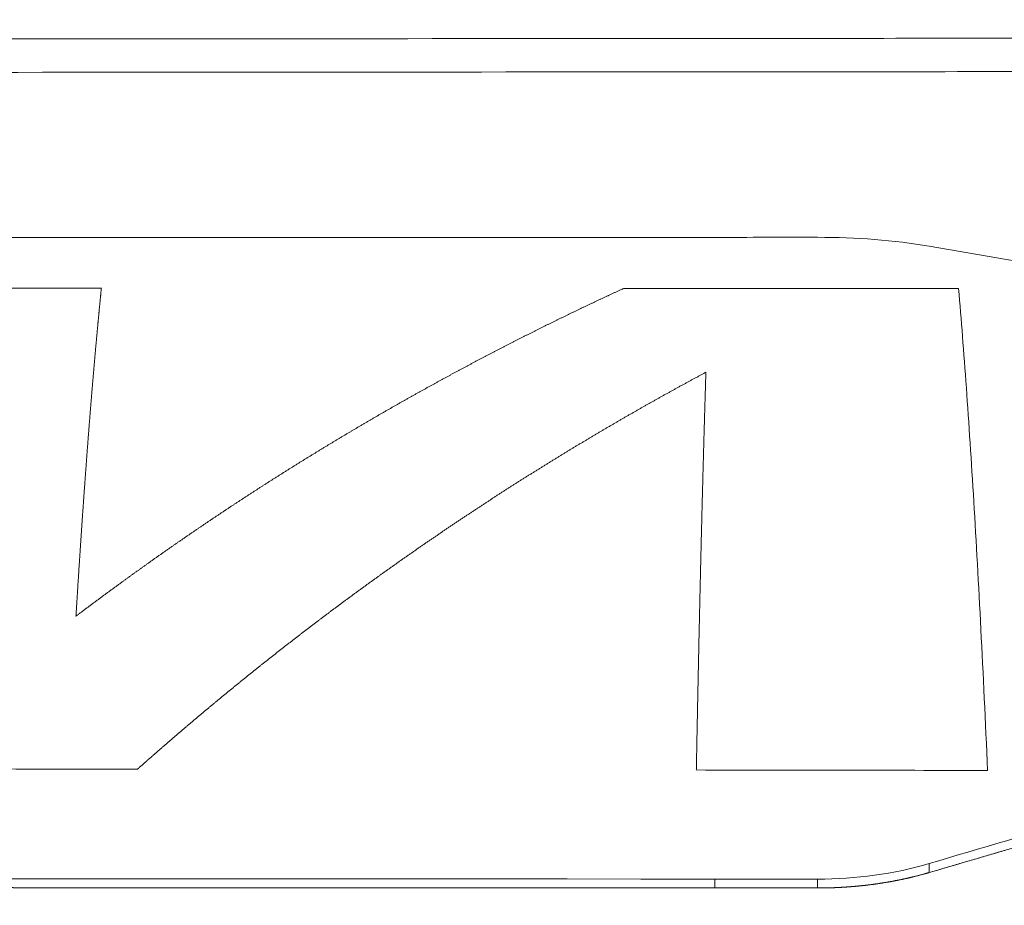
# Model space of a CAD drawing. Header units: millimetres. Extents: x 0 to 594, y 0 to 420.
# Tile 402 of 656: x 317.12 to 321.06, y 356.61 to 360.15. Entities that reach past the tile are written whole.
import ezdxf

# ---------------------------------------------------------------- set-up
doc = ezdxf.new("R2010")
doc.units = ezdxf.units.MM
doc.layers.add('1', color=7, linetype='Continuous', true_color=0xffffff)
doc.styles.add('Arial', font='txt')
doc.dimstyles.get("Standard").update_dxf_attribs({"dimtxt": 0.18, "dimasz": 0.18, "dimexe": 0.18, "dimexo": 0.0625, "dimgap": 0.09, "dimtad": 0, "dimtih": 1, "dimtoh": 1, "dimdec": 4, "dimzin": 0, "dimdsep": 46, "dimtxsty": 'Standard', "dimcen": 0.09, "dimadec": 0, "dimazin": 0, "dimtfac": 1, "dimtdec": 4, "dimtofl": 0, "dimtmove": 0, "dimatfit": 3, "dimfxl": 0, "dimtolj": 1, "dimtzin": 0, "dimarcsym": 0})

# ---------------------------------------------------------------- blocks, each defined once
blk = doc.blocks.new('_U4')
at = {"layer": '1', "color": 18, "lineweight": 18}
for p, q in [((316.437, 330.1429), (316.437, 373.8463)), ((338.7503, 348.6183), (338.7503, 373.8463)), ((316.437, 371.8463), (322.8701, 371.8463)), ((338.7503, 371.8463), (332.3172, 371.8463))]:
    blk.add_line(p, q, dxfattribs=at)
at = {"layer": '1', "color": 18}
for points in [[(316.437, 371.8463), (319.937, 372.7841), (319.937, 370.9084)], [(338.7503, 371.8463), (335.2503, 370.9084), (335.2503, 372.7841)]]:
    blk.add_solid(points, dxfattribs=at)
at = {"layer": '1', "color": 18, "linetype": 'Continuous', "lineweight": 13, "insert": (324.5556, 369.2105), "char_height": 3.5, "attachment_point": 7, "line_spacing_factor": 1.047437, "style": 'Arial'}
blk.add_mtext('\\fArial|b0|i0;\\W1.0000;0.4', dxfattribs=at)
blk = doc.blocks.new('_U5')
at = {"layer": '1', "color": 18, "lineweight": 18}
for p, q in [((170.9219, 289.963), (170.9219, 380.6252)), ((338.7503, 348.6183), (338.7503, 380.6252)), ((170.9219, 378.6252), (248.7529, 378.6252)), ((338.7503, 378.6252), (260.9193, 378.6252))]:
    blk.add_line(p, q, dxfattribs=at)
at = {"layer": '1', "color": 18}
for points in [[(170.9219, 378.6252), (174.4219, 379.563), (174.4219, 377.6874)], [(338.7503, 378.6252), (335.2503, 377.6874), (335.2503, 379.563)]]:
    blk.add_solid(points, dxfattribs=at)
at = {"layer": '1', "color": 18, "linetype": 'Continuous', "lineweight": 13, "insert": (250.4384, 375.9894), "char_height": 3.5, "attachment_point": 7, "line_spacing_factor": 1.047437, "style": 'Arial'}
blk.add_mtext('\\fArial|b0|i0;\\W1.0000;3.36', dxfattribs=at)
blk = doc.blocks.new('_U6')
at = {"layer": '1', "color": 18, "lineweight": 18}
for p, q in [((135.9242, 328.6865), (135.9242, 388.6144)), ((338.7503, 348.6183), (338.7503, 388.6144)), ((135.9242, 386.6144), (231.2541, 386.6144)), ((338.7503, 386.6144), (243.4204, 386.6144))]:
    blk.add_line(p, q, dxfattribs=at)
at = {"layer": '1', "color": 18}
for points in [[(135.9242, 386.6144), (139.4242, 387.5523), (139.4242, 385.6766)], [(338.7503, 386.6144), (335.2503, 385.6766), (335.2503, 387.5523)]]:
    blk.add_solid(points, dxfattribs=at)
at = {"layer": '1', "color": 18, "linetype": 'Continuous', "lineweight": 13, "insert": (232.9396, 383.9787), "char_height": 3.5, "attachment_point": 7, "line_spacing_factor": 1.047437, "style": 'Arial'}
blk.add_mtext('\\fArial|b0|i0;\\W1.0000;4.06', dxfattribs=at)

msp = doc.modelspace()

# ---------------------------------------------------------------- linework, layer by layer
at = {"layer": '1', "color": 155, "linetype": 'Continuous', "lineweight": 18}
for points, knots in [([(222.7594, 360.0145), (226.9248, 360.0216), (233.1722, 360.022), (241.5054, 360.0207), (247.7566, 360.0219), (254.0083, 360.0264), (262.344, 360.033), (276.9315, 360.0439), (293.6028, 360.0555), (308.1902, 360.0662), (315.4841, 360.0715), (319.1305, 360.0742), (321.2149, 360.0757), (322.2567, 360.0765), (329.5133, 360.0817)], [0, 0, 0, 0, 0.125, 0.1875, 0.25, 0.3125, 0.375, 0.5, 0.75, 0.875, 0.9375, 0.96875, 0.984375, 1, 1, 1, 1]), ([(222.7682, 359.8809), (226.9318, 359.888), (233.1762, 359.8883), (241.5076, 359.8871), (247.7584, 359.8883), (254.0102, 359.8928), (262.3459, 359.8994), (276.9333, 359.9103), (293.6047, 359.9218), (308.192, 359.9326), (315.4861, 359.9379), (319.1323, 359.9406), (321.217, 359.9421), (322.2585, 359.9429), (329.0967, 359.9478)], [0, 0, 0, 0, 0.125, 0.1875, 0.25, 0.3125, 0.375, 0.5, 0.75, 0.875, 0.9375, 0.96875, 0.984375, 1, 1, 1, 1]), ([(321.9984, 357.0949), (321.8956, 357.0654), (321.6898, 357.0064), (321.3809, 356.917), (321.0718, 356.8271), (320.8655, 356.7666), (320.7623, 356.7364)], [0, 0, 0, 0, 0.25, 0.5, 0.75, 1, 1, 1, 1]), ([(320.7623, 356.7364), (320.7466, 356.7319), (320.7151, 356.723), (320.6668, 356.7116), (320.6178, 356.7016), (320.5683, 356.6932), (320.5182, 356.6863), (320.4678, 356.6809), (320.417, 356.6771), (320.3661, 356.6748), (320.3321, 356.6745), (320.3151, 356.6744)], [0, 0, 0, 0, 0.111087, 0.222158, 0.333236, 0.444332, 0.55545, 0.666588, 0.777735, 0.888878, 1, 1, 1, 1]), ([(319.9031, 356.6745), (316.7502, 356.6758), (309.6562, 356.6788), (300.1974, 356.6826), (290.7387, 356.6865), (285.2211, 356.6889), (282.0682, 356.6902)], [0, 0, 0, 0, 0.25, 0.5625, 0.75, 1, 1, 1, 1])]:
    msp.add_open_spline(points, degree=3, knots=knots, dxfattribs=at)
for points in [[(282.068, 359.2698), (294.6796, 359.2726), (307.2913, 359.2757), (319.9029, 359.2787)], [(319.9029, 359.2787), (320.0402, 359.2787), (320.1775, 359.2788), (320.3149, 359.2788)], [(320.3149, 359.2788), (320.4683, 359.2788), (320.6219, 359.2672), (320.7621, 359.2434)], [(320.7621, 359.2434), (321.1745, 359.1735), (321.5865, 359.0992), (321.9982, 359.0207)], [(321.9985, 357.1323), (321.5871, 357.0141), (321.1751, 356.894), (320.7623, 356.7723)], [(320.7623, 356.7723), (320.6214, 356.7307), (320.4681, 356.7099), (320.3151, 356.71)], [(319.9032, 356.7102), (307.2915, 356.7155), (294.6799, 356.7206), (282.0682, 356.726)], [(320.3151, 356.71), (320.1778, 356.71), (320.0405, 356.7101), (319.9032, 356.7102)], [(320.3151, 356.6744), (320.1778, 356.6744), (320.0405, 356.6745), (319.9031, 356.6745)]]:
    msp.add_open_spline(points, degree=3, dxfattribs=at)
at = {"layer": '1', "color": 155, "linetype": 'Continuous', "lineweight": 13}
for points, degree in [([(316.0919, 359.0755), (316.5438, 359.0754), (316.9957, 359.0752), (317.4476, 359.0751)], 3), ([(319.5386, 359.0742), (319.9856, 359.074), (320.4326, 359.0737), (320.8796, 359.0735)], 3), ([(317.5921, 357.1499), (317.1597, 357.1506), (316.7274, 357.1512), (316.295, 357.1519)], 3), ([(320.9957, 357.1449), (320.607, 357.1455), (320.2183, 357.1461), (319.8296, 357.1467)], 3), ([(320.7623, 356.7723), (320.7623, 356.7364)], 1), ([(319.9032, 356.7102), (319.9031, 356.6745)], 1), ([(320.3151, 356.71), (320.3151, 356.6744)], 1), ([(319.9031, 356.6745), (320.0405, 356.6745), (320.1778, 356.6744), (320.3151, 356.6744)], 3)]:
    msp.add_open_spline(points, degree=degree, dxfattribs=at)
for points, knots in [([(317.4476, 359.0751), (317.4475, 359.0734), (317.4471, 359.0701), (317.4466, 359.0652), (317.4461, 359.0603), (317.4456, 359.0553), (317.4452, 359.0504), (317.4447, 359.0454), (317.4442, 359.0404), (317.4437, 359.0354), (317.4432, 359.0304), (317.4427, 359.0254), (317.4422, 359.0204), (317.4417, 359.0153), (317.4412, 359.0103), (317.4407, 359.0052), (317.4402, 359.0001), (317.4397, 358.9951), (317.4392, 358.99), (317.4387, 358.9849), (317.4382, 358.9798), (317.4377, 358.9746), (317.4373, 358.9695), (317.4368, 358.9644), (317.4363, 358.9592), (317.4358, 358.954), (317.4353, 358.9489), (317.4348, 358.9437), (317.4343, 358.9385), (317.4338, 358.9333), (317.4333, 358.928), (317.4328, 358.9228), (317.4323, 358.9176), (317.4319, 358.9123), (317.4314, 358.907), (317.4309, 358.9018), (317.4304, 358.8965), (317.4299, 358.8912), (317.4294, 358.8859), (317.4289, 358.8806), (317.4284, 358.8752), (317.4279, 358.8699), (317.4275, 358.8646), (317.427, 358.8592), (317.4265, 358.8538), (317.426, 358.8484), (317.4255, 358.8431), (317.425, 358.8376), (317.4245, 358.8322), (317.4241, 358.8268), (317.4236, 358.8214), (317.4231, 358.8159), (317.4226, 358.8105), (317.4221, 358.805), (317.4216, 358.7995), (317.4211, 358.794), (317.4207, 358.7886), (317.4202, 358.783), (317.4197, 358.7775), (317.4192, 358.772), (317.4187, 358.7665), (317.4182, 358.7609), (317.4178, 358.7553), (317.4173, 358.7498), (317.4168, 358.7442), (317.4163, 358.7386), (317.4158, 358.733), (317.4154, 358.7274), (317.4149, 358.7218), (317.4144, 358.7161), (317.4139, 358.7105), (317.4134, 358.7048), (317.413, 358.6992), (317.4125, 358.6935), (317.412, 358.6878), (317.4115, 358.6821), (317.411, 358.6764), (317.4106, 358.6707), (317.4101, 358.6649), (317.4096, 358.6592), (317.4091, 358.6534), (317.4087, 358.6477), (317.4082, 358.6419), (317.4077, 358.6361), (317.4072, 358.6303), (317.4067, 358.6245), (317.4063, 358.6187), (317.4058, 358.6129), (317.4053, 358.6071), (317.4048, 358.6012), (317.4044, 358.5954), (317.4039, 358.5895), (317.4034, 358.5836), (317.4029, 358.5777), (317.4025, 358.5718), (317.402, 358.5659), (317.4015, 358.56), (317.401, 358.5541), (317.4006, 358.5482), (317.4001, 358.5422), (317.3996, 358.5363), (317.3992, 358.5303), (317.3987, 358.5243), (317.3982, 358.5183), (317.3977, 358.5123), (317.3973, 358.5063), (317.3968, 358.5003), (317.3963, 358.4943), (317.3959, 358.4882), (317.3954, 358.4822), (317.3949, 358.4761), (317.3945, 358.47), (317.394, 358.464), (317.3935, 358.4579), (317.393, 358.4518), (317.3926, 358.4456), (317.3921, 358.4395), (317.3916, 358.4334), (317.3912, 358.4272), (317.3907, 358.4211), (317.3902, 358.4149), (317.3898, 358.4088), (317.3893, 358.4026), (317.3888, 358.3964), (317.3884, 358.3902), (317.3879, 358.384), (317.3874, 358.3777), (317.387, 358.3715), (317.3865, 358.3653), (317.3861, 358.359), (317.3856, 358.3527), (317.3851, 358.3465), (317.3847, 358.3402), (317.3842, 358.3339), (317.3837, 358.3276), (317.3833, 358.3213), (317.3828, 358.3149), (317.3823, 358.3086), (317.3819, 358.3022), (317.3814, 358.2959), (317.381, 358.2895), (317.3805, 358.2831), (317.38, 358.2768), (317.3796, 358.2704), (317.3791, 358.264), (317.3787, 358.2575), (317.3782, 358.2511), (317.3777, 358.2447), (317.3773, 358.2382), (317.3768, 358.2318), (317.3764, 358.2253), (317.3759, 358.2188), (317.3755, 358.2123), (317.375, 358.2058), (317.3745, 358.1993), (317.3741, 358.1928), (317.3736, 358.1863), (317.3732, 358.1798), (317.3727, 358.1732), (317.3723, 358.1667), (317.3718, 358.1601), (317.3714, 358.1535), (317.3709, 358.1469), (317.3704, 358.1403), (317.37, 358.1337), (317.3695, 358.1271), (317.3691, 358.1205), (317.3686, 358.1138), (317.3682, 358.1072), (317.3677, 358.1005), (317.3673, 358.0939), (317.3668, 358.0872), (317.3664, 358.0805), (317.3659, 358.0738), (317.3655, 358.0671), (317.365, 358.0604), (317.3646, 358.0537), (317.3641, 358.0469), (317.3637, 358.0402), (317.3632, 358.0334), (317.3628, 358.0267), (317.3623, 358.0199), (317.3619, 358.0131), (317.3614, 358.0063), (317.361, 357.9995), (317.3605, 357.9927), (317.3601, 357.9859), (317.3596, 357.979), (317.3592, 357.9722), (317.3587, 357.9653), (317.3583, 357.9585), (317.3578, 357.9516), (317.3574, 357.9447), (317.357, 357.9378), (317.3565, 357.9309), (317.3561, 357.924), (317.3556, 357.9171), (317.3552, 357.9102), (317.3547, 357.9032), (317.3543, 357.8963), (317.3538, 357.8893), (317.3534, 357.8823), (317.353, 357.8754), (317.3525, 357.8684), (317.3521, 357.8614), (317.3516, 357.8544), (317.3512, 357.8473), (317.3508, 357.8403), (317.3503, 357.8333), (317.3499, 357.8262), (317.3494, 357.8192), (317.349, 357.8121), (317.3486, 357.805), (317.3481, 357.7979), (317.3477, 357.7909), (317.3472, 357.7837), (317.3468, 357.7766), (317.3464, 357.7695), (317.3461, 357.7648), (317.3459, 357.7624)], [0, 0, 0, 0, 0.004608, 0.009217, 0.013825, 0.018433, 0.023042, 0.02765, 0.032258, 0.036867, 0.041475, 0.046083, 0.050692, 0.0553, 0.059908, 0.064517, 0.069125, 0.073733, 0.078342, 0.08295, 0.087558, 0.092167, 0.096775, 0.101383, 0.105992, 0.1106, 0.115209, 0.119817, 0.124425, 0.129034, 0.133642, 0.138251, 0.142859, 0.147467, 0.152076, 0.156684, 0.161292, 0.165901, 0.170509, 0.175118, 0.179726, 0.184334, 0.188943, 0.193551, 0.19816, 0.202768, 0.207376, 0.211985, 0.216593, 0.221202, 0.22581, 0.230418, 0.235027, 0.239635, 0.244244, 0.248852, 0.25346, 0.258069, 0.262677, 0.267286, 0.271894, 0.276502, 0.281111, 0.285719, 0.290327, 0.294936, 0.299544, 0.304153, 0.308761, 0.313369, 0.317978, 0.322586, 0.327194, 0.331803, 0.336411, 0.34102, 0.345628, 0.350236, 0.354845, 0.359453, 0.364061, 0.36867, 0.373278, 0.377886, 0.382495, 0.387103, 0.391711, 0.39632, 0.400928, 0.405536, 0.410145, 0.414753, 0.419362, 0.42397, 0.428578, 0.433186, 0.437795, 0.442403, 0.447011, 0.45162, 0.456228, 0.460836, 0.465445, 0.470053, 0.474661, 0.47927, 0.483878, 0.488486, 0.493095, 0.497703, 0.502311, 0.506919, 0.511528, 0.516136, 0.520744, 0.525352, 0.529961, 0.534569, 0.539177, 0.543786, 0.548394, 0.553002, 0.55761, 0.562219, 0.566827, 0.571435, 0.576043, 0.580652, 0.58526, 0.589868, 0.594476, 0.599085, 0.603693, 0.608301, 0.612909, 0.617518, 0.622126, 0.626734, 0.631342, 0.635951, 0.640559, 0.645167, 0.649775, 0.654383, 0.658992, 0.6636, 0.668208, 0.672816, 0.677425, 0.682033, 0.686641, 0.691249, 0.695857, 0.700466, 0.705074, 0.709682, 0.71429, 0.718898, 0.723507, 0.728115, 0.732723, 0.737331, 0.741939, 0.746548, 0.751156, 0.755764, 0.760372, 0.76498, 0.769589, 0.774197, 0.778805, 0.783413, 0.788021, 0.79263, 0.797238, 0.801846, 0.806454, 0.811062, 0.815671, 0.820279, 0.824887, 0.829495, 0.834103, 0.838712, 0.84332, 0.847928, 0.852536, 0.857144, 0.861753, 0.866361, 0.870969, 0.875577, 0.880185, 0.884794, 0.889402, 0.89401, 0.898618, 0.903227, 0.907835, 0.912443, 0.917051, 0.92166, 0.926268, 0.930876, 0.935484, 0.940092, 0.944701, 0.949309, 0.953917, 0.958526, 0.963134, 0.967742, 0.97235, 0.976959, 0.981567, 0.986175, 0.990783, 0.995392, 1, 1, 1, 1]), ([(317.3459, 357.7624), (317.3492, 357.7648), (317.3556, 357.7697), (317.3653, 357.777), (317.375, 357.7843), (317.3847, 357.7916), (317.3944, 357.7989), (317.4042, 357.8062), (317.4139, 357.8134), (317.4236, 357.8207), (317.4333, 357.8279), (317.4431, 357.8351), (317.4528, 357.8423), (317.4625, 357.8495), (317.4723, 357.8567), (317.482, 357.8639), (317.4918, 357.871), (317.5016, 357.8782), (317.5113, 357.8853), (317.5211, 357.8924), (317.5309, 357.8995), (317.5406, 357.9066), (317.5504, 357.9137), (317.5602, 357.9208), (317.57, 357.9278), (317.5798, 357.9349), (317.5896, 357.9419), (317.5994, 357.9489), (317.6092, 357.956), (317.619, 357.9629), (317.6288, 357.9699), (317.6386, 357.9769), (317.6485, 357.9839), (317.6583, 357.9908), (317.6681, 357.9978), (317.6779, 358.0047), (317.6878, 358.0116), (317.6976, 358.0185), (317.7075, 358.0254), (317.7173, 358.0323), (317.7272, 358.0391), (317.737, 358.046), (317.7469, 358.0528), (317.7568, 358.0597), (317.7667, 358.0665), (317.7765, 358.0733), (317.7864, 358.0801), (317.7963, 358.0869), (317.8062, 358.0937), (317.8161, 358.1004), (317.826, 358.1072), (317.8359, 358.1139), (317.8458, 358.1206), (317.8557, 358.1273), (317.8656, 358.134), (317.8755, 358.1407), (317.8854, 358.1474), (317.8954, 358.154), (317.9053, 358.1607), (317.9152, 358.1673), (317.9252, 358.174), (317.9351, 358.1806), (317.945, 358.1872), (317.955, 358.1938), (317.9649, 358.2004), (317.9749, 358.2069), (317.9849, 358.2135), (317.9948, 358.22), (318.0048, 358.2266), (318.0148, 358.2331), (318.0247, 358.2396), (318.0347, 358.2461), (318.0447, 358.2526), (318.0547, 358.259), (318.0647, 358.2655), (318.0747, 358.2719), (318.0847, 358.2784), (318.0947, 358.2848), (318.1047, 358.2912), (318.1147, 358.2976), (318.1247, 358.304), (318.1347, 358.3104), (318.1448, 358.3167), (318.1548, 358.3231), (318.1648, 358.3294), (318.1748, 358.3358), (318.1849, 358.3421), (318.1949, 358.3484), (318.205, 358.3547), (318.215, 358.361), (318.2251, 358.3672), (318.2351, 358.3735), (318.2452, 358.3798), (318.2552, 358.386), (318.2653, 358.3922), (318.2754, 358.3984), (318.2854, 358.4046), (318.2955, 358.4108), (318.3056, 358.417), (318.3157, 358.4232), (318.3258, 358.4293), (318.3359, 358.4355), (318.346, 358.4416), (318.3561, 358.4477), (318.3662, 358.4538), (318.3763, 358.4599), (318.3864, 358.466), (318.3965, 358.4721), (318.4066, 358.4781), (318.4167, 358.4842), (318.4268, 358.4902), (318.437, 358.4962), (318.4471, 358.5022), (318.4572, 358.5082), (318.4674, 358.5142), (318.4775, 358.5202), (318.4877, 358.5262), (318.4978, 358.5321), (318.508, 358.5381), (318.5181, 358.544), (318.5283, 358.5499), (318.5384, 358.5558), (318.5486, 358.5617), (318.5588, 358.5676), (318.5689, 358.5735), (318.5791, 358.5793), (318.5893, 358.5852), (318.5995, 358.591), (318.6096, 358.5968), (318.6198, 358.6027), (318.63, 358.6085), (318.6402, 358.6143), (318.6504, 358.62), (318.6606, 358.6258), (318.6708, 358.6316), (318.681, 358.6373), (318.6912, 358.643), (318.7014, 358.6488), (318.7117, 358.6545), (318.7219, 358.6602), (318.7321, 358.6659), (318.7423, 358.6715), (318.7526, 358.6772), (318.7628, 358.6828), (318.773, 358.6885), (318.7833, 358.6941), (318.7935, 358.6997), (318.8038, 358.7053), (318.814, 358.7109), (318.8243, 358.7165), (318.8345, 358.7221), (318.8448, 358.7277), (318.855, 358.7332), (318.8653, 358.7387), (318.8756, 358.7443), (318.8858, 358.7498), (318.8961, 358.7553), (318.9064, 358.7608), (318.9167, 358.7663), (318.927, 358.7717), (318.9372, 358.7772), (318.9475, 358.7826), (318.9578, 358.7881), (318.9681, 358.7935), (318.9784, 358.7989), (318.9887, 358.8043), (318.999, 358.8097), (319.0093, 358.8151), (319.0196, 358.8204), (319.0299, 358.8258), (319.0403, 358.8311), (319.0506, 358.8364), (319.0609, 358.8418), (319.0712, 358.8471), (319.0815, 358.8524), (319.0919, 358.8577), (319.1022, 358.8629), (319.1125, 358.8682), (319.1229, 358.8734), (319.1332, 358.8787), (319.1436, 358.8839), (319.1539, 358.8891), (319.1643, 358.8943), (319.1746, 358.8995), (319.185, 358.9047), (319.1953, 358.9099), (319.2057, 358.915), (319.2161, 358.9202), (319.2264, 358.9253), (319.2368, 358.9305), (319.2472, 358.9356), (319.2575, 358.9407), (319.2679, 358.9458), (319.2783, 358.9508), (319.2887, 358.9559), (319.2991, 358.961), (319.3095, 358.966), (319.3198, 358.9711), (319.3302, 358.9761), (319.3406, 358.9811), (319.351, 358.9861), (319.3614, 358.9911), (319.3718, 358.9961), (319.3822, 359.001), (319.3927, 359.006), (319.4031, 359.0109), (319.4135, 359.0159), (319.4239, 359.0208), (319.4343, 359.0257), (319.4447, 359.0306), (319.4552, 359.0355), (319.4656, 359.0404), (319.476, 359.0452), (319.4864, 359.0501), (319.4969, 359.0549), (319.5073, 359.0598), (319.5178, 359.0646), (319.5282, 359.0694), (319.5352, 359.0726), (319.5386, 359.0742)], [0, 0, 0, 0, 0.004608, 0.009217, 0.013825, 0.018433, 0.023041, 0.02765, 0.032258, 0.036866, 0.041474, 0.046082, 0.05069, 0.055299, 0.059907, 0.064515, 0.069123, 0.073731, 0.078339, 0.082947, 0.087556, 0.092164, 0.096772, 0.10138, 0.105988, 0.110596, 0.115204, 0.119812, 0.12442, 0.129028, 0.133636, 0.138244, 0.142852, 0.14746, 0.152068, 0.156676, 0.161284, 0.165892, 0.1705, 0.175108, 0.179716, 0.184324, 0.188932, 0.193541, 0.198149, 0.202757, 0.207365, 0.211973, 0.216581, 0.221189, 0.225797, 0.230405, 0.235013, 0.239621, 0.244229, 0.248837, 0.253445, 0.258053, 0.262661, 0.267269, 0.271877, 0.276485, 0.281093, 0.285701, 0.290309, 0.294917, 0.299525, 0.304133, 0.308741, 0.313349, 0.317957, 0.322565, 0.327173, 0.331781, 0.336389, 0.340997, 0.345605, 0.350214, 0.354822, 0.35943, 0.364038, 0.368646, 0.373254, 0.377862, 0.38247, 0.387078, 0.391687, 0.396295, 0.400903, 0.405511, 0.410119, 0.414727, 0.419335, 0.423944, 0.428552, 0.43316, 0.437768, 0.442376, 0.446985, 0.451593, 0.456201, 0.460809, 0.465418, 0.470026, 0.474634, 0.479242, 0.483851, 0.488459, 0.493067, 0.497675, 0.502284, 0.506892, 0.5115, 0.516109, 0.520717, 0.525325, 0.529934, 0.534542, 0.53915, 0.543759, 0.548367, 0.552975, 0.557584, 0.562192, 0.5668, 0.571409, 0.576017, 0.580626, 0.585234, 0.589842, 0.594451, 0.599059, 0.603668, 0.608276, 0.612885, 0.617493, 0.622102, 0.62671, 0.631319, 0.635927, 0.640536, 0.645144, 0.649752, 0.654361, 0.65897, 0.663578, 0.668187, 0.672795, 0.677404, 0.682012, 0.686621, 0.691229, 0.695838, 0.700446, 0.705055, 0.709663, 0.714272, 0.718881, 0.723489, 0.728098, 0.732706, 0.737315, 0.741923, 0.746532, 0.751141, 0.755749, 0.760358, 0.764966, 0.769575, 0.774183, 0.778792, 0.783401, 0.788009, 0.792618, 0.797226, 0.801835, 0.806444, 0.811052, 0.815661, 0.820269, 0.824878, 0.829487, 0.834095, 0.838704, 0.843312, 0.847921, 0.852529, 0.857138, 0.861747, 0.866355, 0.870964, 0.875572, 0.880181, 0.884789, 0.889398, 0.894006, 0.898615, 0.903223, 0.907832, 0.91244, 0.917049, 0.921657, 0.926266, 0.930874, 0.935483, 0.940091, 0.9447, 0.949308, 0.953916, 0.958525, 0.963133, 0.967742, 0.97235, 0.976958, 0.981567, 0.986175, 0.990783, 0.995392, 1, 1, 1, 1]), ([(320.8796, 359.0735), (320.8902, 358.951), (320.9005, 358.8185), (320.9208, 358.5339), (320.9308, 358.3819), (320.9502, 358.0593), (320.9597, 357.8886), (320.9781, 357.5298), (320.987, 357.3415), (320.9957, 357.1449)], [0, 0, 0, 0, 0.25, 0.25, 0.5, 0.5, 0.75, 0.75, 1, 1, 1, 1]), ([(319.868, 358.7387), (319.8643, 358.7367), (319.857, 358.7328), (319.8461, 358.7269), (319.8351, 358.721), (319.8242, 358.7151), (319.8132, 358.7092), (319.8023, 358.7032), (319.7914, 358.6973), (319.7805, 358.6913), (319.7695, 358.6853), (319.7586, 358.6794), (319.7477, 358.6733), (319.7368, 358.6673), (319.7259, 358.6613), (319.715, 358.6552), (319.7041, 358.6492), (319.6932, 358.6431), (319.6823, 358.637), (319.6714, 358.6309), (319.6605, 358.6248), (319.6496, 358.6187), (319.6387, 358.6126), (319.6278, 358.6064), (319.617, 358.6002), (319.6061, 358.5941), (319.5952, 358.5879), (319.5844, 358.5817), (319.5735, 358.5755), (319.5627, 358.5692), (319.5518, 358.563), (319.541, 358.5567), (319.5301, 358.5505), (319.5193, 358.5442), (319.5084, 358.5379), (319.4976, 358.5316), (319.4868, 358.5253), (319.4759, 358.5189), (319.4651, 358.5126), (319.4543, 358.5062), (319.4435, 358.4998), (319.4327, 358.4935), (319.4219, 358.4871), (319.4111, 358.4806), (319.4003, 358.4742), (319.3895, 358.4678), (319.3787, 358.4613), (319.3679, 358.4549), (319.3571, 358.4484), (319.3463, 358.4419), (319.3356, 358.4354), (319.3248, 358.4289), (319.314, 358.4223), (319.3033, 358.4158), (319.2925, 358.4092), (319.2817, 358.4027), (319.271, 358.3961), (319.2602, 358.3895), (319.2495, 358.3829), (319.2388, 358.3762), (319.228, 358.3696), (319.2173, 358.363), (319.2066, 358.3563), (319.1958, 358.3496), (319.1851, 358.3429), (319.1744, 358.3362), (319.1637, 358.3295), (319.153, 358.3228), (319.1423, 358.316), (319.1316, 358.3093), (319.1209, 358.3025), (319.1102, 358.2957), (319.0995, 358.2889), (319.0888, 358.2821), (319.0782, 358.2753), (319.0675, 358.2684), (319.0568, 358.2616), (319.0462, 358.2547), (319.0355, 358.2478), (319.0249, 358.241), (319.0142, 358.2341), (319.0036, 358.2271), (318.9929, 358.2202), (318.9823, 358.2133), (318.9716, 358.2063), (318.961, 358.1993), (318.9504, 358.1923), (318.9398, 358.1853), (318.9292, 358.1783), (318.9185, 358.1713), (318.9079, 358.1643), (318.8973, 358.1572), (318.8867, 358.1501), (318.8761, 358.1431), (318.8656, 358.136), (318.855, 358.1289), (318.8444, 358.1217), (318.8338, 358.1146), (318.8233, 358.1075), (318.8127, 358.1003), (318.8021, 358.0931), (318.7916, 358.0859), (318.781, 358.0787), (318.7705, 358.0715), (318.7599, 358.0643), (318.7494, 358.0571), (318.7389, 358.0498), (318.7283, 358.0425), (318.7178, 358.0353), (318.7073, 358.028), (318.6968, 358.0206), (318.6863, 358.0133), (318.6758, 358.006), (318.6653, 357.9986), (318.6548, 357.9913), (318.6443, 357.9839), (318.6338, 357.9765), (318.6233, 357.9691), (318.6128, 357.9617), (318.6024, 357.9542), (318.5919, 357.9468), (318.5815, 357.9393), (318.571, 357.9319), (318.5605, 357.9244), (318.5501, 357.9169), (318.5397, 357.9094), (318.5292, 357.9018), (318.5188, 357.8943), (318.5084, 357.8867), (318.4979, 357.8792), (318.4875, 357.8716), (318.4771, 357.864), (318.4667, 357.8564), (318.4563, 357.8488), (318.4459, 357.8411), (318.4355, 357.8335), (318.4251, 357.8258), (318.4148, 357.8181), (318.4044, 357.8104), (318.394, 357.8027), (318.3837, 357.795), (318.3733, 357.7873), (318.3629, 357.7795), (318.3526, 357.7718), (318.3422, 357.764), (318.3319, 357.7562), (318.3216, 357.7484), (318.3112, 357.7406), (318.3009, 357.7327), (318.2906, 357.7249), (318.2803, 357.717), (318.27, 357.7092), (318.2597, 357.7013), (318.2494, 357.6934), (318.2391, 357.6855), (318.2288, 357.6775), (318.2185, 357.6696), (318.2083, 357.6616), (318.198, 357.6537), (318.1877, 357.6457), (318.1775, 357.6377), (318.1672, 357.6297), (318.157, 357.6217), (318.1467, 357.6136), (318.1365, 357.6056), (318.1262, 357.5975), (318.116, 357.5894), (318.1058, 357.5813), (318.0956, 357.5732), (318.0854, 357.5651), (318.0752, 357.557), (318.065, 357.5488), (318.0548, 357.5406), (318.0446, 357.5325), (318.0344, 357.5243), (318.0242, 357.5161), (318.0141, 357.5078), (318.0039, 357.4996), (317.9937, 357.4914), (317.9836, 357.4831), (317.9734, 357.4748), (317.9633, 357.4665), (317.9531, 357.4582), (317.943, 357.4499), (317.9329, 357.4416), (317.9228, 357.4332), (317.9126, 357.4249), (317.9025, 357.4165), (317.8924, 357.4081), (317.8823, 357.3997), (317.8722, 357.3913), (317.8622, 357.3829), (317.8521, 357.3744), (317.842, 357.366), (317.8319, 357.3575), (317.8219, 357.349), (317.8118, 357.3405), (317.8018, 357.332), (317.7917, 357.3235), (317.7817, 357.3149), (317.7717, 357.3064), (317.7616, 357.2978), (317.7516, 357.2892), (317.7416, 357.2806), (317.7316, 357.272), (317.7216, 357.2634), (317.7116, 357.2547), (317.7016, 357.2461), (317.6916, 357.2374), (317.6816, 357.2287), (317.6716, 357.22), (317.6617, 357.2113), (317.6517, 357.2026), (317.6418, 357.1938), (317.6318, 357.1851), (317.6219, 357.1763), (317.6119, 357.1675), (317.602, 357.1587), (317.5954, 357.1528), (317.5921, 357.1499)], [0, 0, 0, 0, 0.004608, 0.009217, 0.013825, 0.018433, 0.023042, 0.02765, 0.032258, 0.036867, 0.041475, 0.046084, 0.050692, 0.055301, 0.059909, 0.064518, 0.069126, 0.073735, 0.078343, 0.082952, 0.08756, 0.092169, 0.096777, 0.101386, 0.105995, 0.110603, 0.115212, 0.11982, 0.124429, 0.129038, 0.133646, 0.138255, 0.142864, 0.147472, 0.152081, 0.15669, 0.161298, 0.165907, 0.170516, 0.175124, 0.179733, 0.184342, 0.18895, 0.193559, 0.198168, 0.202776, 0.207385, 0.211994, 0.216602, 0.221211, 0.22582, 0.230428, 0.235037, 0.239646, 0.244254, 0.248863, 0.253472, 0.25808, 0.262689, 0.267298, 0.271906, 0.276515, 0.281124, 0.285732, 0.290341, 0.29495, 0.299558, 0.304167, 0.308775, 0.313384, 0.317993, 0.322601, 0.32721, 0.331819, 0.336427, 0.341036, 0.345644, 0.350253, 0.354861, 0.35947, 0.364078, 0.368687, 0.373296, 0.377904, 0.382513, 0.387121, 0.39173, 0.396338, 0.400947, 0.405555, 0.410164, 0.414772, 0.41938, 0.423989, 0.428597, 0.433206, 0.437814, 0.442423, 0.447031, 0.451639, 0.456248, 0.460856, 0.465464, 0.470073, 0.474681, 0.479289, 0.483898, 0.488506, 0.493114, 0.497723, 0.502331, 0.506939, 0.511548, 0.516156, 0.520764, 0.525372, 0.529981, 0.534589, 0.539197, 0.543805, 0.548413, 0.553022, 0.55763, 0.562238, 0.566846, 0.571454, 0.576062, 0.580671, 0.585279, 0.589887, 0.594495, 0.599103, 0.603711, 0.608319, 0.612927, 0.617535, 0.622143, 0.626751, 0.63136, 0.635968, 0.640576, 0.645184, 0.649792, 0.6544, 0.659008, 0.663616, 0.668224, 0.672832, 0.67744, 0.682048, 0.686656, 0.691264, 0.695872, 0.70048, 0.705088, 0.709695, 0.714303, 0.718911, 0.723519, 0.728127, 0.732735, 0.737343, 0.741951, 0.746559, 0.751167, 0.755775, 0.760383, 0.764991, 0.769599, 0.774207, 0.778814, 0.783422, 0.78803, 0.792638, 0.797246, 0.801854, 0.806462, 0.81107, 0.815678, 0.820286, 0.824894, 0.829502, 0.83411, 0.838717, 0.843325, 0.847933, 0.852541, 0.857149, 0.861757, 0.866365, 0.870973, 0.875581, 0.880189, 0.884797, 0.889405, 0.894013, 0.898621, 0.903229, 0.907837, 0.912445, 0.917053, 0.921661, 0.926269, 0.930877, 0.935485, 0.940094, 0.944702, 0.94931, 0.953918, 0.958526, 0.963134, 0.967742, 0.972351, 0.976959, 0.981567, 0.986175, 0.990783, 0.995392, 1, 1, 1, 1]), ([(319.8296, 357.1467), (319.8297, 357.1493), (319.8298, 357.1546), (319.8299, 357.1625), (319.8301, 357.1703), (319.8302, 357.1782), (319.8304, 357.186), (319.8305, 357.1939), (319.8307, 357.2017), (319.8308, 357.2095), (319.831, 357.2173), (319.8311, 357.2251), (319.8313, 357.2329), (319.8314, 357.2407), (319.8316, 357.2485), (319.8317, 357.2563), (319.8319, 357.264), (319.832, 357.2718), (319.8322, 357.2795), (319.8323, 357.2873), (319.8325, 357.295), (319.8326, 357.3027), (319.8328, 357.3104), (319.833, 357.3181), (319.8331, 357.3258), (319.8333, 357.3335), (319.8334, 357.3411), (319.8336, 357.3488), (319.8337, 357.3565), (319.8339, 357.3641), (319.834, 357.3717), (319.8342, 357.3794), (319.8343, 357.387), (319.8345, 357.3946), (319.8346, 357.4022), (319.8348, 357.4098), (319.8349, 357.4173), (319.8351, 357.4249), (319.8352, 357.4325), (319.8354, 357.44), (319.8356, 357.4476), (319.8357, 357.4551), (319.8359, 357.4626), (319.836, 357.4701), (319.8362, 357.4776), (319.8363, 357.4851), (319.8365, 357.4926), (319.8366, 357.5001), (319.8368, 357.5075), (319.8369, 357.515), (319.8371, 357.5225), (319.8373, 357.5299), (319.8374, 357.5373), (319.8376, 357.5447), (319.8377, 357.5522), (319.8379, 357.5596), (319.838, 357.5669), (319.8382, 357.5743), (319.8383, 357.5817), (319.8385, 357.5891), (319.8387, 357.5964), (319.8388, 357.6038), (319.839, 357.6111), (319.8391, 357.6184), (319.8393, 357.6258), (319.8394, 357.6331), (319.8396, 357.6404), (319.8398, 357.6476), (319.8399, 357.6549), (319.8401, 357.6622), (319.8402, 357.6695), (319.8404, 357.6767), (319.8405, 357.684), (319.8407, 357.6912), (319.8409, 357.6984), (319.841, 357.7056), (319.8412, 357.7128), (319.8413, 357.72), (319.8415, 357.7272), (319.8417, 357.7344), (319.8418, 357.7416), (319.842, 357.7487), (319.8421, 357.7559), (319.8423, 357.763), (319.8425, 357.7701), (319.8426, 357.7772), (319.8428, 357.7843), (319.8429, 357.7914), (319.8431, 357.7985), (319.8432, 357.8056), (319.8434, 357.8127), (319.8436, 357.8198), (319.8437, 357.8268), (319.8439, 357.8338), (319.8441, 357.8409), (319.8442, 357.8479), (319.8444, 357.8549), (319.8445, 357.8619), (319.8447, 357.8689), (319.8449, 357.8759), (319.845, 357.8829), (319.8452, 357.8898), (319.8453, 357.8968), (319.8455, 357.9037), (319.8457, 357.9107), (319.8458, 357.9176), (319.846, 357.9245), (319.8461, 357.9314), (319.8463, 357.9383), (319.8465, 357.9452), (319.8466, 357.9521), (319.8468, 357.959), (319.847, 357.9658), (319.8471, 357.9727), (319.8473, 357.9795), (319.8474, 357.9863), (319.8476, 357.9931), (319.8478, 358), (319.8479, 358.0068), (319.8481, 358.0135), (319.8483, 358.0203), (319.8484, 358.0271), (319.8486, 358.0339), (319.8488, 358.0406), (319.8489, 358.0474), (319.8491, 358.0541), (319.8493, 358.0608), (319.8494, 358.0675), (319.8496, 358.0742), (319.8497, 358.0809), (319.8499, 358.0876), (319.8501, 358.0943), (319.8502, 358.1009), (319.8504, 358.1076), (319.8506, 358.1142), (319.8507, 358.1209), (319.8509, 358.1275), (319.8511, 358.1341), (319.8512, 358.1407), (319.8514, 358.1473), (319.8516, 358.1539), (319.8517, 358.1604), (319.8519, 358.167), (319.8521, 358.1736), (319.8522, 358.1801), (319.8524, 358.1866), (319.8526, 358.1932), (319.8527, 358.1997), (319.8529, 358.2062), (319.8531, 358.2127), (319.8532, 358.2192), (319.8534, 358.2256), (319.8536, 358.2321), (319.8537, 358.2385), (319.8539, 358.245), (319.8541, 358.2514), (319.8542, 358.2578), (319.8544, 358.2643), (319.8546, 358.2707), (319.8547, 358.2771), (319.8549, 358.2834), (319.8551, 358.2898), (319.8552, 358.2962), (319.8554, 358.3025), (319.8556, 358.3089), (319.8557, 358.3152), (319.8559, 358.3215), (319.8561, 358.3278), (319.8562, 358.3341), (319.8564, 358.3404), (319.8566, 358.3467), (319.8568, 358.353), (319.8569, 358.3593), (319.8571, 358.3655), (319.8573, 358.3718), (319.8574, 358.378), (319.8576, 358.3842), (319.8578, 358.3904), (319.8579, 358.3966), (319.8581, 358.4028), (319.8583, 358.409), (319.8585, 358.4152), (319.8586, 358.4213), (319.8588, 358.4275), (319.859, 358.4336), (319.8591, 358.4397), (319.8593, 358.4459), (319.8595, 358.452), (319.8596, 358.4581), (319.8598, 358.4642), (319.86, 358.4702), (319.8602, 358.4763), (319.8603, 358.4824), (319.8605, 358.4884), (319.8607, 358.4945), (319.8608, 358.5005), (319.861, 358.5065), (319.8612, 358.5125), (319.8614, 358.5185), (319.8615, 358.5245), (319.8617, 358.5305), (319.8619, 358.5364), (319.862, 358.5424), (319.8622, 358.5483), (319.8624, 358.5543), (319.8626, 358.5602), (319.8627, 358.5661), (319.8629, 358.572), (319.8631, 358.5779), (319.8633, 358.5838), (319.8634, 358.5897), (319.8636, 358.5955), (319.8638, 358.6014), (319.8639, 358.6072), (319.8641, 358.6131), (319.8643, 358.6189), (319.8645, 358.6247), (319.8646, 358.6305), (319.8648, 358.6363), (319.865, 358.6421), (319.8652, 358.6478), (319.8653, 358.6536), (319.8655, 358.6593), (319.8657, 358.6651), (319.8659, 358.6708), (319.866, 358.6765), (319.8662, 358.6822), (319.8664, 358.6879), (319.8666, 358.6936), (319.8667, 358.6993), (319.8669, 358.7049), (319.8671, 358.7106), (319.8673, 358.7162), (319.8674, 358.7219), (319.8676, 358.7275), (319.8678, 358.7331), (319.8679, 358.7368), (319.868, 358.7387)], [0, 0, 0, 0, 0.004255, 0.008511, 0.012766, 0.017021, 0.021277, 0.025532, 0.029787, 0.034042, 0.038298, 0.042553, 0.046808, 0.051064, 0.055319, 0.059574, 0.063829, 0.068085, 0.07234, 0.076595, 0.080851, 0.085106, 0.089361, 0.093616, 0.097872, 0.102127, 0.106382, 0.110637, 0.114893, 0.119148, 0.123403, 0.127658, 0.131914, 0.136169, 0.140424, 0.144679, 0.148935, 0.15319, 0.157445, 0.1617, 0.165956, 0.170211, 0.174466, 0.178721, 0.182977, 0.187232, 0.191487, 0.195742, 0.199998, 0.204253, 0.208508, 0.212763, 0.217019, 0.221274, 0.225529, 0.229784, 0.23404, 0.238295, 0.24255, 0.246805, 0.251061, 0.255316, 0.259571, 0.263826, 0.268082, 0.272337, 0.276592, 0.280847, 0.285103, 0.289358, 0.293613, 0.297868, 0.302124, 0.306379, 0.310634, 0.314889, 0.319144, 0.3234, 0.327655, 0.33191, 0.336166, 0.340421, 0.344676, 0.348931, 0.353187, 0.357442, 0.361697, 0.365952, 0.370208, 0.374463, 0.378718, 0.382973, 0.387229, 0.391484, 0.395739, 0.399994, 0.40425, 0.408505, 0.41276, 0.417016, 0.421271, 0.425526, 0.429781, 0.434037, 0.438292, 0.442547, 0.446803, 0.451058, 0.455313, 0.459568, 0.463824, 0.468079, 0.472334, 0.47659, 0.480845, 0.4851, 0.489356, 0.493611, 0.497866, 0.502122, 0.506377, 0.510632, 0.514887, 0.519143, 0.523398, 0.527653, 0.531909, 0.536164, 0.540419, 0.544675, 0.54893, 0.553185, 0.557441, 0.561696, 0.565951, 0.570207, 0.574462, 0.578717, 0.582973, 0.587228, 0.591483, 0.595739, 0.599994, 0.60425, 0.608505, 0.61276, 0.617016, 0.621271, 0.625526, 0.629782, 0.634037, 0.638292, 0.642548, 0.646803, 0.651059, 0.655314, 0.659569, 0.663825, 0.66808, 0.672335, 0.676591, 0.680846, 0.685102, 0.689357, 0.693612, 0.697868, 0.702123, 0.706379, 0.710634, 0.714889, 0.719145, 0.7234, 0.727655, 0.731911, 0.736166, 0.740422, 0.744677, 0.748932, 0.753188, 0.757443, 0.761699, 0.765954, 0.770209, 0.774465, 0.77872, 0.782976, 0.787231, 0.791486, 0.795742, 0.799997, 0.804253, 0.808508, 0.812764, 0.817019, 0.821274, 0.82553, 0.829785, 0.834041, 0.838296, 0.842551, 0.846807, 0.851062, 0.855318, 0.859573, 0.863828, 0.868084, 0.872339, 0.876594, 0.88085, 0.885105, 0.889361, 0.893616, 0.897871, 0.902127, 0.906382, 0.910638, 0.914893, 0.919148, 0.923404, 0.927659, 0.931914, 0.93617, 0.940425, 0.944681, 0.948936, 0.953191, 0.957447, 0.961702, 0.965957, 0.970213, 0.974468, 0.978723, 0.982979, 0.987234, 0.991489, 0.995745, 1, 1, 1, 1]), ([(320.7623, 356.7364), (320.7713, 356.739), (320.7892, 356.7443), (320.8161, 356.7522), (320.8431, 356.7601), (320.87, 356.7679), (320.8969, 356.7758), (320.9238, 356.7837), (320.9507, 356.7916), (320.9776, 356.7995), (321.0045, 356.8073), (321.0314, 356.8152), (321.0583, 356.823), (321.0852, 356.8309), (321.1121, 356.8387), (321.139, 356.8466), (321.1659, 356.8544), (321.1927, 356.8623), (321.2196, 356.8701), (321.2465, 356.8779), (321.2734, 356.8857), (321.3003, 356.8935), (321.3271, 356.9014), (321.354, 356.9092), (321.3809, 356.917), (321.4078, 356.9247), (321.4346, 356.9325), (321.4615, 356.9403), (321.4884, 356.9481), (321.5152, 356.9559), (321.5421, 356.9636), (321.5689, 356.9714), (321.5958, 356.9792), (321.6227, 356.9869), (321.6495, 356.9947), (321.6764, 357.0024), (321.7032, 357.0101), (321.7301, 357.0179), (321.7569, 357.0256), (321.7837, 357.0333), (321.8106, 357.041), (321.8374, 357.0488), (321.8643, 357.0565), (321.8911, 357.0642), (321.9179, 357.0719), (321.9448, 357.0795), (321.9716, 357.0872), (321.9895, 357.0923), (321.9984, 357.0949)], [0, 0, 0, 0, 0.021739, 0.043478, 0.065217, 0.086957, 0.108696, 0.130435, 0.152174, 0.173913, 0.195652, 0.217391, 0.23913, 0.26087, 0.282609, 0.304348, 0.326087, 0.347826, 0.369565, 0.391304, 0.413043, 0.434783, 0.456522, 0.478261, 0.5, 0.521739, 0.543478, 0.565217, 0.586956, 0.608696, 0.630435, 0.652174, 0.673913, 0.695652, 0.717391, 0.73913, 0.76087, 0.782609, 0.804348, 0.826087, 0.847826, 0.869565, 0.891304, 0.913043, 0.934783, 0.956522, 0.978261, 1, 1, 1, 1]), ([(320.3151, 356.6744), (320.3164, 356.6744), (320.3189, 356.6744), (320.3228, 356.6744), (320.3267, 356.6744), (320.3305, 356.6744), (320.3344, 356.6745), (320.3382, 356.6745), (320.3421, 356.6746), (320.3459, 356.6746), (320.3498, 356.6747), (320.3537, 356.6748), (320.3575, 356.6749), (320.3614, 356.675), (320.3652, 356.6751), (320.3691, 356.6752), (320.3729, 356.6753), (320.3768, 356.6754), (320.3806, 356.6756), (320.3845, 356.6757), (320.3883, 356.6759), (320.3922, 356.6761), (320.396, 356.6762), (320.3999, 356.6764), (320.4037, 356.6766), (320.4076, 356.6768), (320.4114, 356.6771), (320.4153, 356.6773), (320.4191, 356.6775), (320.423, 356.6777), (320.4268, 356.678), (320.4307, 356.6782), (320.4345, 356.6785), (320.4383, 356.6788), (320.4422, 356.6791), (320.446, 356.6794), (320.4498, 356.6797), (320.4537, 356.68), (320.4575, 356.6803), (320.4613, 356.6806), (320.4652, 356.681), (320.469, 356.6813), (320.4728, 356.6817), (320.4766, 356.682), (320.4805, 356.6824), (320.4843, 356.6828), (320.4881, 356.6832), (320.4919, 356.6836), (320.4957, 356.684), (320.4995, 356.6844), (320.5033, 356.6848), (320.5072, 356.6852), (320.511, 356.6857), (320.5148, 356.6861), (320.5186, 356.6866), (320.5224, 356.6871), (320.5262, 356.6875), (320.53, 356.688), (320.5337, 356.6885), (320.5375, 356.689), (320.5413, 356.6895), (320.5451, 356.6901), (320.5489, 356.6906), (320.5527, 356.6911), (320.5564, 356.6917), (320.5602, 356.6922), (320.564, 356.6928), (320.5678, 356.6934), (320.5715, 356.694), (320.5753, 356.6945), (320.579, 356.6951), (320.5828, 356.6958), (320.5866, 356.6964), (320.5903, 356.697), (320.5941, 356.6976), (320.5978, 356.6983), (320.6015, 356.6989), (320.6053, 356.6996), (320.609, 356.7003), (320.6127, 356.7009), (320.6165, 356.7016), (320.6202, 356.7023), (320.6239, 356.703), (320.6276, 356.7038), (320.6314, 356.7045), (320.6351, 356.7052), (320.6388, 356.706), (320.6425, 356.7067), (320.6462, 356.7075), (320.6499, 356.7082), (320.6536, 356.709), (320.6573, 356.7098), (320.6609, 356.7106), (320.6646, 356.7114), (320.6683, 356.7122), (320.672, 356.713), (320.6756, 356.7138), (320.6793, 356.7147), (320.683, 356.7155), (320.6866, 356.7164), (320.6903, 356.7172), (320.6939, 356.7181), (320.6976, 356.719), (320.7012, 356.7199), (320.7048, 356.7208), (320.7085, 356.7217), (320.7121, 356.7226), (320.7157, 356.7235), (320.7193, 356.7245), (320.7229, 356.7254), (320.7265, 356.7264), (320.7301, 356.7273), (320.7337, 356.7283), (320.7373, 356.7293), (320.7409, 356.7303), (320.7445, 356.7313), (320.7481, 356.7323), (320.7516, 356.7333), (320.7552, 356.7343), (320.7588, 356.7353), (320.7611, 356.736), (320.7623, 356.7364)], [0, 0, 0, 0, 0.008403, 0.016806, 0.02521, 0.033613, 0.042017, 0.050421, 0.058825, 0.06723, 0.075634, 0.084039, 0.092444, 0.100849, 0.109254, 0.117659, 0.126064, 0.13447, 0.142875, 0.151281, 0.159687, 0.168092, 0.176498, 0.184904, 0.19331, 0.201716, 0.210122, 0.218528, 0.226934, 0.23534, 0.243747, 0.252153, 0.260559, 0.268965, 0.277371, 0.285777, 0.294183, 0.302589, 0.310995, 0.319401, 0.327807, 0.336213, 0.344619, 0.353024, 0.36143, 0.369836, 0.378241, 0.386646, 0.395052, 0.403457, 0.411862, 0.420267, 0.428672, 0.437077, 0.445482, 0.453886, 0.462291, 0.470695, 0.4791, 0.487504, 0.495908, 0.504312, 0.512716, 0.521119, 0.529523, 0.537926, 0.546329, 0.554733, 0.563136, 0.571538, 0.579941, 0.588344, 0.596746, 0.605149, 0.613551, 0.621953, 0.630355, 0.638757, 0.647159, 0.65556, 0.663962, 0.672363, 0.680765, 0.689166, 0.697567, 0.705968, 0.714369, 0.72277, 0.73117, 0.739571, 0.747972, 0.756372, 0.764773, 0.773173, 0.781574, 0.789974, 0.798374, 0.806775, 0.815175, 0.823575, 0.831975, 0.840376, 0.848776, 0.857176, 0.865577, 0.873977, 0.882378, 0.890779, 0.899179, 0.90758, 0.915981, 0.924382, 0.932783, 0.941185, 0.949586, 0.957988, 0.96639, 0.974792, 0.983194, 0.991597, 1, 1, 1, 1]), ([(282.0682, 356.6902), (283.6446, 356.6895), (286.7975, 356.6882), (291.1329, 356.6864), (295.074, 356.6847), (299.4092, 356.6829), (304.5326, 356.6808), (310.0502, 356.6786), (315.1738, 356.6765), (318.3267, 356.6752), (319.9031, 356.6745)], [0, 0, 0, 0, 0.125, 0.25, 0.343754, 0.4375, 0.593746, 0.75, 0.875, 1, 1, 1, 1])]:
    msp.add_open_spline(points, degree=3, knots=knots, dxfattribs=at)

# ---------------------------------------------------------------- dimensions: what is measured, and where the dimension line sits
at = {"layer": '1', "color": 18, "linetype": 'Continuous', "lineweight": 13}
for base, p2, override, picture, middle in [((135.9242, 386.6144), (135.9242, 328.6865), {"dimtxt": 3.5, "dimasz": 3.5, "dimexe": 2, "dimexo": 0, "dimgap": 1.5, "dimtih": 1, "dimtoh": 1, "dimdec": 2, "dimlfac": 0.02, "dimdsep": 46, "dimlunit": 2, "dimtxsty": 'Arial', "dimsah": 1, "dimse1": 0, "dimse2": 0, "dimsd1": 0, "dimsd2": 0, "dimclrd": 18, "dimclre": 18, "dimclrt": 18, "dimtol": 0, "dimtm": -0.1, "dimtfac": 1, "dimtdec": 2, "dimtofl": 1, "dimtmove": 0, "dimlwd": 18, "dimlwe": 18}, '_U6', (237.3372, 386.6144)), ((170.9219, 378.6252), (170.9219, 289.963), {"dimtxt": 3.5, "dimasz": 3.5, "dimexe": 2, "dimexo": 0, "dimgap": 1.5, "dimtih": 1, "dimtoh": 1, "dimdec": 2, "dimlfac": 0.02, "dimdsep": 46, "dimlunit": 2, "dimtxsty": 'Arial', "dimsah": 1, "dimse1": 0, "dimse2": 0, "dimsd1": 0, "dimsd2": 0, "dimclrd": 18, "dimclre": 18, "dimclrt": 18, "dimtol": 0, "dimtm": -0.1, "dimtfac": 1, "dimtdec": 2, "dimtofl": 1, "dimtmove": 0, "dimlwd": 18, "dimlwe": 18}, '_U5', (254.8361, 378.6252)), ((316.437, 371.8463), (316.437, 330.1429), {"dimtxt": 3.5, "dimasz": 3.5, "dimexe": 2, "dimexo": 0, "dimgap": 1.5, "dimtih": 1, "dimtoh": 1, "dimdec": 1, "dimlfac": 0.02, "dimdsep": 46, "dimlunit": 2, "dimtxsty": 'Arial', "dimsah": 1, "dimse1": 0, "dimse2": 0, "dimsd1": 0, "dimsd2": 0, "dimclrd": 18, "dimclre": 18, "dimclrt": 18, "dimtol": 0, "dimtm": -0.1, "dimtfac": 1, "dimtdec": 2, "dimtofl": 1, "dimtmove": 0, "dimlwd": 18, "dimlwe": 18}, '_U4', (327.5937, 371.8463))]:
    dim = msp.add_linear_dim(base=base, p1=(338.7503, 348.6183), p2=p2, dimstyle='Standard', override=override, dxfattribs=at)
    dim.commit()
    dim.dimension.update_dxf_attribs({"geometry": picture, "text_midpoint": middle, "dimtype": 160})

doc.saveas('drawing.dxf')
